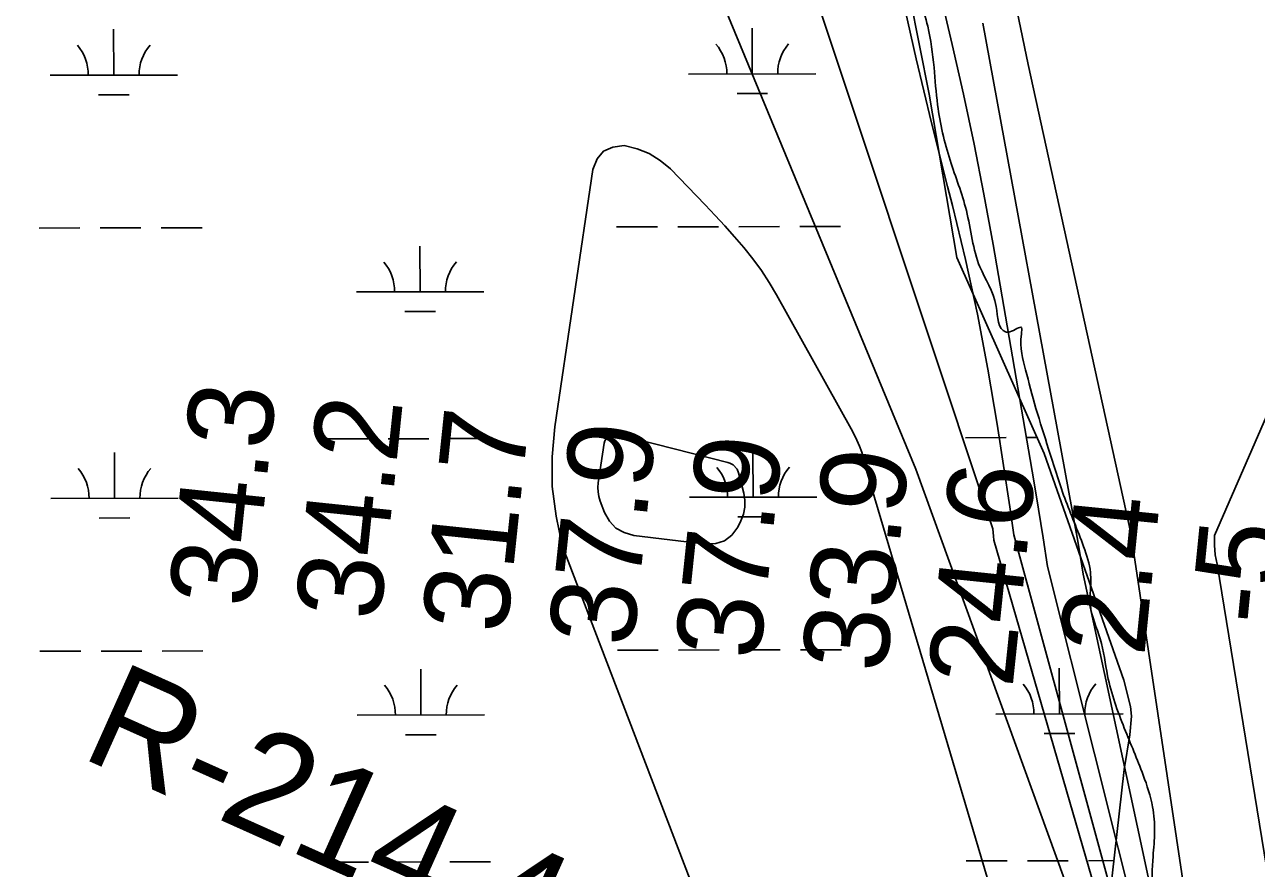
# Model space of a CAD drawing. Extents: x 3329297 to 3367176, y 649250 to 674653.
# Drawn here: x 3338859 to 3339828, y 663174 to 663837 of the extents above; entities that cross this region are included whole.
import ezdxf

# ---------------------------------------------------------------- set-up
doc = ezdxf.new("R2010")
doc.units = 0
for name, color, linetype in [('V-RIVR-EDGE', 7, 'Continuous'), ('V-RIVR-RANG', 7, 'Continuous'), ('V-RIVR-RANG-IDEN', 7, 'Continuous'), ('V-SITE-VEGE', 7, 'Continuous'), ('V-TOPO-DPTH', 7, 'Continuous'), ('V-TOPO-MAJR', 7, 'Continuous'), ('V-TOPO-MINR', 7, 'Continuous'), ('V-TOPO-WATR', 7, 'Continuous'), ('V-WETL-SWMP', 7, 'Continuous')]:
    doc.layers.add(name, color=color, linetype=linetype)

msp = doc.modelspace()

# ---------------------------------------------------------------- linework, layer by layer
at = {"layer": 'V-RIVR-EDGE'}
msp.add_spline([(3333408.67, 669402.25), (3333456.19, 669390.71), (3333480.63, 669386.5), (3333498.44, 669381.9), (3333510.87, 669380.21), (3333522.05, 669375.21), (3333537.79, 669370.2), (3333569.28, 669364.32), (3333591.65, 669358.87), (3333623.12, 669349.68), (3333650.87, 669341.32), (3333676.14, 669332.97), (3333726.26, 669319.16), (3333778.85, 669302.04), (3333791.7, 669299.52), (3333813.65, 669293.25), (3333833.94, 669285.74), (3333853.81, 669277.4), (3333866.25, 669277.37), (3333927.54, 669258.57), (3333978.9, 669241.03), (3334054.7, 669220.12), (3334082.03, 669212.59), (3334104.4, 669205.9), (3334133.39, 669195.06), (3334212.08, 669169.99), (3334258.87, 669154.54), (3334287.45, 669144.94), (3334323.9, 669134.48), (3334362.83, 669121.12), (3334397.62, 669109.43), (3334435.3, 669094.83), (3334441.92, 669091.5), (3334451.86, 669089.82), (3334460.97, 669083.99), (3334464.7, 669082.74), (3334470.5, 669083.56), (3334476.3, 669080.22), (3334476.7, 669076.08), (3334486.64, 669072.74), (3334503.22, 669071.87), (3334523.51, 669067.26), (3334538.42, 669061.42), (3334550.43, 669055.17), (3334564.91, 669046.85), (3334575.68, 669042.68), (3334598.87, 669036.4), (3334626.22, 669030.95), (3334690.85, 669018.77), (3334721.1, 669015.79), (3334733.12, 669015.76), (3334745.12, 669011.17), (3334755.07, 669009.49), (3334769.57, 669008.62), (3334791.12, 669004.42), (3334799.82, 669004.4), (3334813.5, 669004.78), (3334832.55, 668999.76), (3334841.67, 668998.5), (3334844.56, 668994.76), (3334856.98, 668990.17), (3334864.01, 668983.93), (3334870.22, 668977.7), (3334876.83, 668970.23), (3334882.21, 668968.55), (3334894.64, 668965.62), (3334904.17, 668965.6), (3334918.26, 668964.32), (3334926.55, 668963.47), (3334936.07, 668958.47), (3334945.17, 668949.33), (3334956.75, 668941.01), (3334959.65, 668941.42), (3334971.67, 668941.39), (3334983.28, 668941.78), (3334993.22, 668938.85), (3335003.57, 668932.19), (3335011.43, 668925.13), (3335021.77, 668920.13), (3335034.2, 668915.95), (3335054.91, 668911.76), (3335056.98, 668908.85), (3335064.84, 668903.86), (3335073.54, 668900.11), (3335080.99, 668898.01), (3335087.62, 668898), (3335095.08, 668897.98), (3335097.56, 668895.07), (3335105.01, 668888.42), (3335114.11, 668882.18), (3335138.13, 668873), (3335159.66, 668864.25), (3335185.74, 668850.5), (3335195.24, 668838.88), (3335210.97, 668830.13), (3335229.2, 668825.53), (3335249.9, 668817.6), (3335252.37, 668811.38), (3335261.48, 668805.55), (3335272.65, 668798.48), (3335296.26, 668792.62), (3335327.31, 668778.45), (3335359.19, 668761.79), (3335399.34, 668739.72), (3335432.46, 668723.48), (3335466.41, 668708.06), (3335508.64, 668689.3), (3335535.54, 668674.31), (3335583.98, 668653.05), (3335614.62, 668638.06), (3335645.26, 668624.72), (3335682.09, 668600.59), (3335715.2, 668580.61), (3335752.45, 668561.45), (3335771.91, 668553.11), (3335793.87, 668548.5), (3335846.45, 668524.74), (3335870.88, 668514.74), (3335887.86, 668509.31), (3335894.89, 668501), (3335912.68, 668488.11), (3335927.57, 668478.12), (3335958.63, 668466.44), (3335986.78, 668452.69), (3336001.26, 668442.71), (3336018.65, 668434.38), (3336038.94, 668426.86), (3336117.18, 668387.3), (3336184.23, 668349), (3336223.14, 668326.52), (3336257.49, 668305.71), (3336289.35, 668284.49), (3336317.09, 668269.5), (3336332.82, 668261.59), (3336456.59, 668198.69), (3336509.16, 668170.79), (3336541.45, 668152.89), (3336585.74, 668129.99), (3336625.9, 668110.82), (3336652.81, 668097.9), (3336753.39, 668040.04), (3336798.08, 668013.82), (3336819.61, 668001.33), (3336844.03, 667986.76), (3336862.23, 667973.87), (3336893.68, 667952.24), (3336928.03, 667933.09), (3336960.32, 667914.77), (3336990.53, 667894.8), (3337029.42, 667867.76), (3337069.15, 667842.38), (3337101.03, 667829.45), (3337126.7, 667818.2), (3337166.01, 667790.33), (3337200.36, 667767.86), (3337228.49, 667747.49), (3337263.25, 667726.26), (3337288.91, 667709.2), (3337372.51, 667657.19), (3337387.81, 667642.64), (3337413.87, 667621.85), (3337448.63, 667598.56), (3337473.45, 667578.6), (3337509.02, 667550.74), (3337579.37, 667503.32), (3337621.15, 667469.64), (3337664.99, 667430.98), (3337708, 667391.09), (3337739.83, 667359.09), (3337772.91, 667327.1), (3337812.19, 667288.45), (3337827.07, 667271.42), (3337829.54, 667264.37), (3337842.77, 667251.49), (3337873.39, 667227.79), (3337886.2, 667214.9), (3337903.15, 667197.87), (3337949.44, 667144.7), (3337971.36, 667123.51), (3337996.16, 667096.5), (3338024.28, 667069.91), (3338047.02, 667044.57), (3338075.53, 667011.75), (3338104.88, 666976.86), (3338113.55, 666965.24), (3338176.78, 666889.65), (3338206.11, 666850.2), (3338224.29, 666825.28), (3338246.19, 666798.29), (3338263.54, 666774.2), (3338301.95, 666718.57), (3338311.86, 666704.45), (3338327.97, 666683.27), (3338335.39, 666667.92), (3338348.6, 666644.26), (3338362.65, 666627.23), (3338385.38, 666599.41), (3338404.38, 666574.49), (3338412.64, 666562.03), (3338414.69, 666551.25), (3338422.1, 666533), (3338443.14, 666493.98), (3338455.94, 666471.98), (3338475.36, 666449.55), (3338483.22, 666442.9), (3338498.1, 666425.04), (3338521.62, 666381.88), (3338562.49, 666317.53), (3338585.64, 666290.53), (3338600.49, 666260.65), (3338619.87, 666219.99), (3338640.91, 666179.73), (3338652.47, 666165.19), (3338660.72, 666148.59), (3338708.98, 666053.14), (3338735.4, 666007.49), (3338756.45, 665971.37), (3338777.09, 665937.33), (3338810.12, 665887.1), (3338828.67, 665846.43), (3338853.83, 665796.63), (3338873.62, 665751.82), (3338895.07, 665712.81), (3338903.73, 665692.06), (3338916.51, 665665.92), (3338933.84, 665635.2), (3338944.14, 665609.48), (3338956.5, 665578.78), (3338961.85, 665565.5), (3338976.72, 665543.08), (3338984.97, 665527.72), (3338995.29, 665511.12), (3339011.78, 665472.12), (3339026.62, 665438.92), (3339039.81, 665412.78), (3339047.62, 665382.91), (3339085.52, 665289.98), (3339099.52, 665253.88), (3339113.54, 665222.76), (3339126.31, 665192.47), (3339138.67, 665160.53), (3339164.2, 665092.49), (3339180.27, 665055.97), (3339203.74, 664990.84), (3339215.67, 664956.41), (3339231.28, 664897.51), (3339241.14, 664863.5), (3339253.89, 664825.75), (3339262.12, 664798.38), (3339275.29, 664761.87), (3339290.53, 664724.53), (3339306.2, 664692.16), (3339318.96, 664656.48), (3339324.3, 664636.57), (3339336.64, 664597.17), (3339352.32, 664567.7), (3339365.51, 664538.24), (3339372.09, 664519.57), (3339374.1, 664493.04), (3339373.24, 664478.95), (3339373.22, 664471.07), (3339377.31, 664449.92), (3339393.81, 664419.21), (3339410.31, 664384.77), (3339423.47, 664344.95), (3339458.49, 664257.4), (3339470, 664219.24), (3339470.38, 664207.22), (3339477.79, 664185.65), (3339481.06, 664164.92), (3339486.38, 664140.04), (3339490.07, 664124.28), (3339499.57, 664107.26), (3339512.74, 664069.92), (3339523.82, 664028.45), (3339527.48, 663998.18), (3339528.24, 663969.58), (3339525.71, 663951.76), (3339522.38, 663945.55), (3339521.12, 663939.34), (3339523.98, 663925.24), (3339554.12, 663875.01), (3339569.36, 663836.01), (3339574.25, 663803.67), (3339577.08, 663774.24), (3339586.92, 663730.69), (3339599.67, 663691.28), (3339610.34, 663646.91), (3339623.11, 663615.79), (3339630.52, 663595.88), (3339633.84, 663595.87), (3339642.96, 663599.16), (3339642.95, 663594.19), (3339646.2, 663565.99), (3339654.41, 663535.72), (3339664.28, 663503.78), (3339677.03, 663465.2), (3339691.86, 663427.03), (3339697.2, 663406.71), (3339697.16, 663392.2), (3339697.14, 663381.01), (3339704.95, 663354.46), (3339710.68, 663325.43), (3339723.84, 663284.37), (3339738.67, 663247.44), (3339746.07, 663222.55), (3339747.68, 663203.07), (3339746.39, 663183.59), (3339745.49, 663154.58), (3339745.01, 663130.54), (3339742.91, 663119.36), (3339739.57, 663107.34), (3339737.02, 663082.48), (3339735.31, 663062.18), (3339736.91, 663039.79), (3339742.24, 663016.57), (3339743.89, 663011.59), (3339748.03, 663011.58), (3339751.76, 663009.5), (3339753.81, 663002.44), (3339760.02, 662996.63), (3339761.25, 662990.82), (3339763.7, 662975.89), (3339763.23, 662954.76), (3339760.68, 662930.31), (3339757.77, 662927.83), (3339749.07, 662927.43), (3339743.27, 662927.45), (3339738.7, 662924.14), (3339734.95, 662917.94), (3339730.39, 662915.88), (3339727.48, 662912.15), (3339727.05, 662907.59), (3339732.42, 662900.12), (3339737.36, 662884.36), (3339741.88, 662869.42), (3339745.19, 662866.1), (3339748.09, 662867.34), (3339750.6, 662877.28), (3339752.68, 662878.93), (3339754.33, 662875.61), (3339755.55, 662867.73), (3339761.75, 662859.01), (3339764.21, 662850.72), (3339762.54, 662844.09), (3339761.66, 662822.12), (3339758.32, 662812.6), (3339756.63, 662801.83), (3339759.49, 662784), (3339757.41, 662779.44), (3339754.89, 662768.67), (3339755.28, 662757.07), (3339757.75, 662749.6), (3339761.87, 662739.64), (3339755.63, 662730.95), (3339746.46, 662711.08), (3339737.74, 662704.06), (3339732.76, 662703.24), (3339730.27, 662699.93), (3339733.56, 662689.56), (3339736.84, 662677.12), (3339737.24, 662668), (3339731.83, 662659.31), (3339726.4, 662644.4), (3339724.32, 662641.09), (3339729.69, 662633.2), (3339729.67, 662627.4), (3339727.18, 662625.33), (3339721.8, 662625.76), (3339721.77, 662615.4), (3339722.97, 662597.16), (3339722.88, 662560.68), (3339725.3, 662535.39), (3339725.27, 662520.47), (3339726.84, 662486.48), (3339724.3, 662463.27), (3339713.04, 662438.43), (3339703.87, 662416.9), (3339699.66, 662391.63), (3339692.89, 662333.2), (3339688.24, 662297.98), (3339687.35, 662274.36), (3339683.58, 662256.13), (3339676.08, 662239.99), (3339666.07, 662216.8), (3339659.8, 662192.78), (3339656.84, 662171.64), (3339654.66, 662126.06), (3339650.43, 662090.84), (3339644.54, 662058.52), (3339643.67, 662039.46), (3339638.22, 662015.43), (3339634.45, 661998.44), (3339628.58, 661971.93), (3339618.98, 661945.84), (3339616.46, 661933), (3339617.23, 661907.3), (3339619.63, 661874.97), (3339617.1, 661854.66), (3339612.93, 661845.55), (3339610.83, 661836.44), (3339609.99, 661829.81), (3339609.97, 661820.28), (3339609.94, 661810.74), (3339603.71, 661804.13), (3339600.8, 661799.58), (3339598.69, 661785.07), (3339594.93, 661775.55), (3339590.33, 661759.4), (3339588.63, 661741.16), (3339585.71, 661733.3), (3339580.72, 661727.51), (3339574.08, 661723.79), (3339572.82, 661715.92), (3339571.93, 661693.54), (3339563.96, 661655.01), (3339553.91, 661613.59), (3339540.55, 661574.66), (3339527.6, 661533.66), (3339508.45, 661497.23), (3339490.11, 661455.83), (3339486.77, 661446.72), (3339487.15, 661432.62), (3339486.27, 661412.32), (3339484.59, 661404.03), (3339476.69, 661391.62), (3339467.95, 661378.79), (3339452.99, 661365.15), (3339446.77, 661363.5), (3339440.97, 661363.1), (3339433.9, 661354.83), (3339423.52, 661346.15), (3339398.21, 661334.61), (3339381.19, 661326.78), (3339369.99, 661319.76), (3339357.51, 661305.28), (3339344.6, 661280.03), (3339332.97, 661269.7), (3339320.94, 661263.51), (3339313.89, 661263.11), (3339310.17, 661266.02), (3339308.11, 661271.83), (3339302.75, 661282.21), (3339298.61, 661286.36), (3339290.74, 661288.87), (3339284.94, 661288.88), (3339274.98, 661285.59), (3339261.28, 661273.19), (3339255.46, 661266.57), (3339248.82, 661265.76), (3339234.73, 661264.55), (3339224.36, 661264.16), (3339216.48, 661259.21), (3339211.9, 661252.17), (3339209.4, 661248.45), (3339211.04, 661240.57), (3339215.57, 661229.37), (3339215.52, 661208.23), (3339213.41, 661191.24), (3339208.83, 661185.04), (3339198.85, 661169.31), (3339190.95, 661161.87), (3339179.34, 661161.07), (3339154.49, 661165.69), (3339127.97, 661171.14), (3339111.41, 661176.16), (3339105.19, 661176.17), (3339096.89, 661174.12), (3339090.66, 661168.75), (3339085.66, 661157.16), (3339071.95, 661143.1), (3339054.92, 661129.88), (3339020.08, 661118.77), (3338993.53, 661110.13), (3338978.58, 661099.81), (3338965.29, 661086.16), (3338953.63, 661064.64), (3338937.4, 661038.98)], degree=3, dxfattribs=at)
at = {"layer": 'V-SITE-VEGE'}
for p, q in [((3339527.58, 663997.8), (3339570.51, 663782.75)), ((3339570.51, 663782.75), (3339592.23, 663654.36)), ((3339592.23, 663654.36), (3339660.85, 663500.12)), ((3339660.85, 663500.12), (3339723.5, 663322.16)), ((3339723.5, 663322.16), (3339728.62, 663301.36)), ((3339729.41, 663293.72), (3339728.19, 663279.1)), ((3339728.62, 663301.36), (3339729.41, 663293.72)), ((3339728.19, 663279.1), (3339723.65, 663251.93)), ((3339723.65, 663251.93), (3339710.48, 663133.55))]:
    msp.add_line(p, q, dxfattribs=at)
at = {"layer": 'V-TOPO-DPTH'}
for points in [[(3339703.42, 662181.99), (3339807.23, 662914.5), (3339728.88, 663437.72), (3339648.16, 663805.96), (3339602.8, 664026.17)], [(3339602.8, 664026.17), (3339648.16, 663805.96), (3339728.88, 663437.72), (3339807.23, 662914.5), (3339703.42, 662181.99)], [(3339673.25, 662233.34), (3339771.03, 662931.72), (3339774.38, 662969.73), (3339663.4, 663411.54), (3339659.99, 663434.01), (3339656.38, 663456.44), (3339652.63, 663478.85), (3339620.68, 663664.59), (3339613.51, 663704.08), (3339605.84, 663743.46), (3339597.43, 663782.7), (3339588.54, 663821.83), (3339579.33, 663860.9)]]:
    msp.add_lwpolyline(points, dxfattribs=at)
at = {"layer": 'V-TOPO-MAJR'}
msp.add_lwpolyline([(3339377.88, 663927.8), (3339560.04, 663488.04), (3339748.91, 662966.48), (3339748.69, 662961.85), (3339748.04, 662957.21), (3339742.56, 662932.01), (3339741.88, 662929.21), (3339741.1, 662926.44), (3339740.18, 662923.72), (3339739.17, 662921.02), (3339641.13, 662268.35)], dxfattribs=at)
at = {"layer": 'V-TOPO-MINR'}
for points in [[(3340119.97, 664182.12), (3339794.71, 663435.68), (3339794.64, 663428.14), (3339795.2, 663420.69), (3339796.7, 663413.36), (3339882, 662890.28)], [(3339402.68, 664095.47), (3339620.52, 663440.98), (3339620.84, 663438.08), (3339621.09, 663435.16), (3339621.31, 663432.25), (3339755.52, 662969.78), (3339751.11, 662936.33), (3339749.55, 662929.84), (3339747.79, 662923.41), (3339745.75, 662917.06), (3339743.52, 662910.77), (3339642.56, 662225.21)], [(3339549.02, 663860.7), (3339560.35, 663810.36), (3339572.38, 663760.2), (3339584.88, 663710.14), (3339588.7, 663695.3), (3339599, 663652.61), (3339608.44, 663609.74), (3339616.6, 663566.61), (3339623.89, 663523.3), (3339633.83, 663458.35), (3339635.44, 663447.38), (3339636.96, 663436.4), (3339763.47, 662972.74), (3339760.16, 662940.95), (3339757.72, 662930.5), (3339755.04, 662920.13), (3339751.98, 662909.85), (3339748.67, 662899.65), (3339653.31, 662227.79)], [(3339579.33, 663860.9), (3339588.54, 663821.83), (3339597.43, 663782.7), (3339605.84, 663743.46), (3339613.51, 663704.08), (3339620.68, 663664.59), (3339652.63, 663478.85), (3339656.38, 663456.44), (3339659.99, 663434.01), (3339663.4, 663411.54), (3339774.38, 662969.73), (3339771.03, 662931.72), (3339673.25, 662233.34)], [(3339612.54, 663838.45), (3339682.59, 663457.06), (3339684.92, 663444.18), (3339687.19, 663431.29), (3339689.39, 663418.38), (3339691.55, 663405.47), (3339785.3, 662968.71), (3339788, 662933.37), (3339698.03, 662238.92)], [(3339395.55, 663131.66), (3339282.09, 663427.98), (3339277.13, 663451.09), (3339274.15, 663474.32), (3339274.13, 663497.75), (3339276.08, 663521.31), (3339305.95, 663723.57), (3339309.44, 663731.77), (3339314.46, 663737.94), (3339321.77, 663741.09), (3339330.6, 663742.23), (3339340.83, 663739.82), (3339350.43, 663736.16), (3339359.1, 663730.64), (3339367.15, 663723.88), (3339394.43, 663695.66), (3339402.23, 663687.44), (3339409.92, 663679.11), (3339417.44, 663670.62), (3339424.84, 663662.04), (3339431.89, 663653.19), (3339438.58, 663644.09), (3339444.72, 663634.62), (3339450.51, 663624.9), (3339509.09, 663519.6), (3339511.43, 663515.15), (3339513.62, 663510.64), (3339515.58, 663506.02), (3339517.41, 663501.33), (3339518.94, 663496.56), (3339520.26, 663491.73), (3339521.23, 663486.82)], [(3339409.6, 663431.64), (3339402.72, 663429.47), (3339394.98, 663428.89), (3339338.19, 663435.76), (3339330.66, 663438.03), (3339324.16, 663441.59), (3339319.17, 663447.08), (3339315.2, 663453.86), (3339311.83, 663462.88), (3339310.81, 663466.42), (3339310.15, 663470), (3339310.05, 663473.64), (3339310.3, 663477.32), (3339314.89, 663508.39), (3339315.45, 663510.2), (3339317.58, 663513.08), (3339319.14, 663514.15), (3339322.87, 663515.19), (3339326.72, 663514.9), (3339412.21, 663493.24), (3339413.68, 663492.74), (3339416.34, 663491.28), (3339419.44, 663487.94), (3339420.62, 663485.13), (3339424.81, 663469.08), (3339425.62, 663463.51), (3339425.64, 663458.03), (3339424.48, 663452.67), (3339422.53, 663447.4), (3339419.97, 663442.3), (3339415.21, 663436.18), (3339409.6, 663431.64)], [(3339521.23, 663486.82), (3339670.71, 662982.26)]]:
    msp.add_lwpolyline(points, dxfattribs=at)
at = {"layer": 'V-TOPO-WATR'}
msp.add_lwpolyline([(3339602.8, 664026.17), (3339648.16, 663805.96), (3339728.88, 663437.72), (3339807.23, 662914.5), (3339703.42, 662181.99)], dxfattribs=at)
at = {"layer": 'V-WETL-SWMP'}
for p, q in [((3339527.57, 663997.8), (3339570.51, 663782.74)), ((3338929.49, 663797.66), (3338929.42, 663833.66)), ((3339431.4, 663798.61), (3339431.33, 663834.61)), ((3338879.49, 663797.56), (3338979.49, 663797.75)), ((3339381.4, 663798.51), (3339481.4, 663798.7)), ((3338917.52, 663782.2), (3338941.52, 663782.25)), ((3339419.43, 663783.15), (3339443.43, 663783.2)), ((3339570.51, 663782.74), (3339592.22, 663654.36)), ((3338870.87, 663677.47), (3338902.87, 663677.53)), ((3338918.87, 663677.57), (3338950.87, 663677.63)), ((3338966.87, 663677.66), (3338998.87, 663677.72)), ((3339324.78, 663678.33), (3339356.78, 663678.39)), ((3339372.78, 663678.42), (3339404.78, 663678.48)), ((3339420.78, 663678.51), (3339452.78, 663678.57)), ((3339468.78, 663678.6), (3339500.78, 663678.67)), ((3339170.29, 663627.3), (3339170.22, 663663.3)), ((3339592.22, 663654.36), (3339660.85, 663500.12)), ((3339120.29, 663627.2), (3339220.29, 663627.39)), ((3339158.32, 663611.84), (3339182.32, 663611.89)), ((3339097.1, 663511.73), (3339129.1, 663511.79)), ((3339145.1, 663511.82), (3339177.1, 663511.88)), ((3339193.1, 663511.91), (3339225.1, 663511.97)), ((3339599, 663512.68), (3339631, 663512.74)), ((3339647, 663512.77), (3339655.21, 663512.78)), ((3338930.12, 663464.98), (3338930.05, 663500.98)), ((3339432.03, 663465.93), (3339431.96, 663501.93)), ((3339660.85, 663500.12), (3339723.5, 663322.16)), ((3338880.12, 663464.89), (3338980.12, 663465.08)), ((3339382.03, 663465.84), (3339482.03, 663466.03)), ((3338918.15, 663449.53), (3338942.15, 663449.57)), ((3339420.06, 663450.48), (3339444.06, 663450.52)), ((3338871.5, 663344.8), (3338903.5, 663344.86)), ((3338919.5, 663344.89), (3338951.5, 663344.95)), ((3338967.5, 663344.98), (3338999.5, 663345.04)), ((3339325.41, 663345.66), (3339357.41, 663345.72)), ((3339373.41, 663345.75), (3339405.41, 663345.81)), ((3339421.41, 663345.84), (3339453.41, 663345.9)), ((3339469.41, 663345.93), (3339501.41, 663345.99)), ((3339170.92, 663294.62), (3339170.85, 663330.62)), ((3339672.82, 663295.57), (3339672.75, 663331.57)), ((3339723.5, 663322.16), (3339728.62, 663301.36)), ((3339120.92, 663294.53), (3339220.92, 663294.72)), ((3339622.82, 663295.48), (3339722.82, 663295.67)), ((3339729.4, 663293.72), (3339728.19, 663279.1)), ((3339728.62, 663301.36), (3339729.4, 663293.72)), ((3339158.94, 663279.17), (3339182.94, 663279.22)), ((3339660.85, 663280.12), (3339684.85, 663280.16)), ((3339728.19, 663279.1), (3339723.65, 663251.93)), ((3339723.65, 663251.93), (3339710.48, 663133.55)), ((3339097.73, 663179.05), (3339129.73, 663179.11)), ((3339145.73, 663179.14), (3339177.73, 663179.2)), ((3339193.73, 663179.23), (3339225.73, 663179.3)), ((3339599.63, 663180), (3339631.63, 663180.06)), ((3339647.63, 663180.09), (3339679.63, 663180.15)), ((3339695.63, 663180.18), (3339715.67, 663180.22))]:
    msp.add_line(p, q, dxfattribs=at)
for centre, start, end in [((3338874.25, 663798.03), 359.33648, 40.88014), ((3338984.73, 663798.24), 139.33648, 180.88013), ((3339376.16, 663798.98), 359.33648, 40.88014), ((3339486.64, 663799.18), 139.33648, 180.88013), ((3339115.04, 663627.67), 359.33648, 40.88014), ((3339225.53, 663627.88), 139.33648, 180.88013), ((3338874.88, 663465.35), 359.33648, 40.88014), ((3338985.36, 663465.56), 139.33648, 180.88013), ((3339376.78, 663466.3), 359.33648, 40.88014), ((3339487.27, 663466.51), 139.33648, 180.88013), ((3339115.67, 663294.99), 359.33648, 40.88014), ((3339226.16, 663295.2), 139.33648, 180.88013), ((3339617.58, 663295.94), 359.33648, 40.88014), ((3339728.06, 663296.15), 139.33648, 180.88013)]:
    msp.add_arc(centre, 35.25, start, end, dxfattribs=at)

# ---------------------------------------------------------------- texts
at = {"layer": 'V-RIVR-RANG'}
for s, rotation, p in [('34.3', 84.02833, (3339039.19, 663378.06)), ('34.2', 84.02833, (3339138.68, 663367.91)), ('31.7', 84.02833, (3339238.16, 663357.75)), ('37.9', 84.02833, (3339337.61, 663347.34)), ('37.9', 84.02833, (3339437.1, 663337.18)), ('33.9', 84.02833, (3339536.58, 663327.03)), ('24.6', 84.02833, (3339635.9, 663315.3)), ('2.4', 84.31333, (3339739.47, 663340.16)), ('-5', 84.31333, (3339842.38, 663364.39))]:
    msp.add_text(s, height=67, rotation=rotation, dxfattribs=at).set_placement(p)
at = {"layer": 'V-RIVR-RANG-IDEN'}
msp.add_text('R-214.4', height=83, rotation=335.86621, dxfattribs=at).set_placement((3338902.06, 663261.99))

doc.saveas('drawing.dxf')
